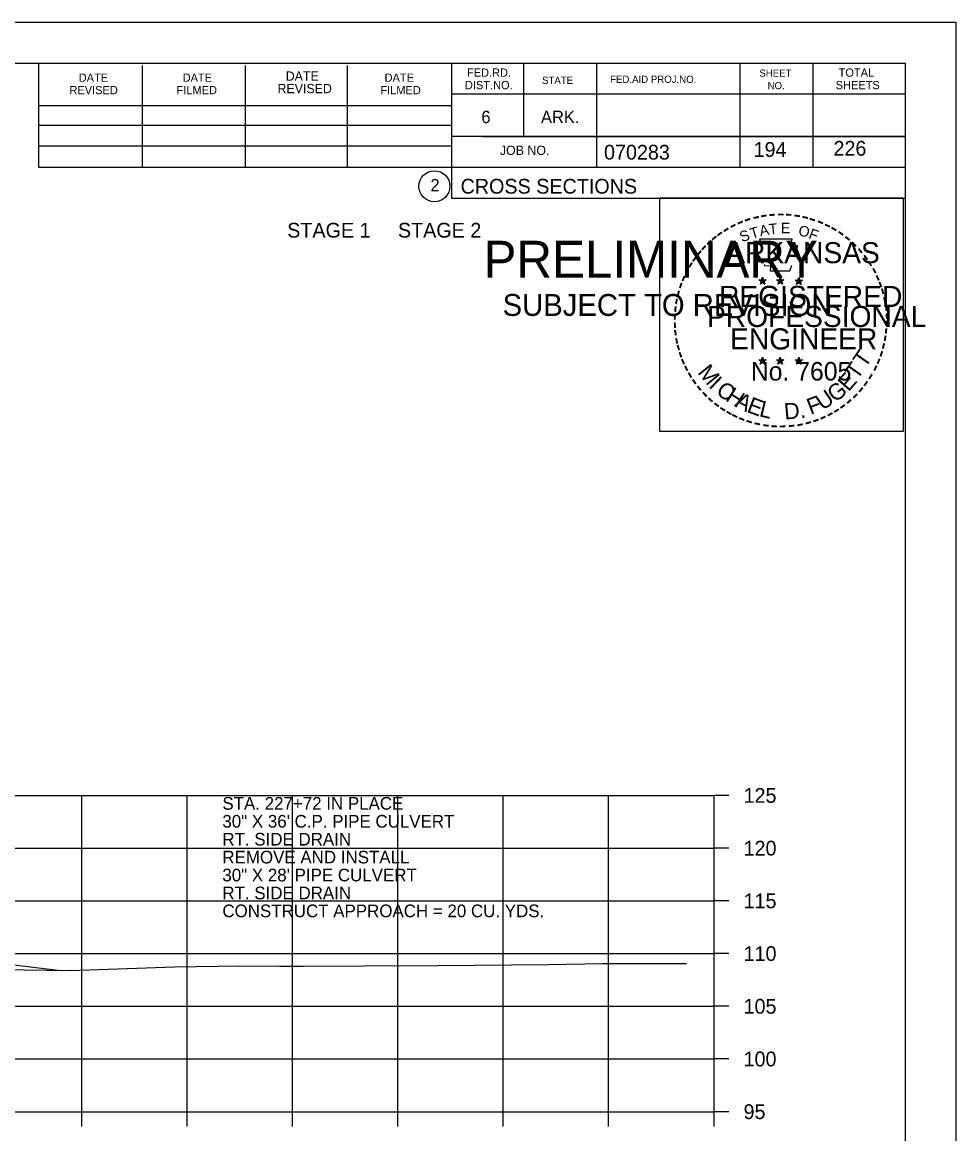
# Model space of a CAD drawing. Extents: x 1175611 to 1176402, y -433344 to -416213.
# Drawn here: x 1175855.3 to 1175943.9, y -423208.8 to -423103.3 of the extents above; entities that cross this region are included whole.
import ezdxf

# ---------------------------------------------------------------- set-up
doc = ezdxf.new("R2010")
doc.units = 0
for name, color, linetype in [('Default', 7, 'Continuous'), ('R_Axis', 7, 'Continuous'), ('R_Axis Annot', 7, 'Continuous'), ('R_Border', 7, 'Continuous'), ('R_Border Notes', 7, 'Continuous'), ('R_Border PE', 7, 'Continuous'), ('R_Border Prem', 7, 'Continuous'), ('R_Drive', 7, 'Continuous'), ('R_Exist Surface', 7, 'Continuous'), ('R_Grid', 7, 'Continuous'), ('R_No Plot', 7, 'Continuous'), ('R_Water Annot', 7, 'Continuous')]:
    doc.layers.add(name, color=color, linetype=linetype)

msp = doc.modelspace()

# ---------------------------------------------------------------- linework, layer by layer
at = {"layer": 'R_Axis'}
for p, q in [((1175920.97, -423206.66), (1175920.97, -423176.66)), ((1175922.37, -423176.66), (1175920.97, -423176.66)), ((1175922.37, -423181.66), (1175920.97, -423181.66)), ((1175922.37, -423186.66), (1175920.97, -423186.66)), ((1175922.37, -423191.66), (1175920.97, -423191.66)), ((1175922.37, -423196.66), (1175920.97, -423196.66)), ((1175922.37, -423201.66), (1175920.97, -423201.66)), ((1175640.97, -423206.66), (1175920.97, -423206.66)), ((1175860.97, -423208.06), (1175860.97, -423206.66)), ((1175870.97, -423208.06), (1175870.97, -423206.66)), ((1175880.97, -423208.06), (1175880.97, -423206.66)), ((1175890.97, -423208.06), (1175890.97, -423206.66)), ((1175900.97, -423208.06), (1175900.97, -423206.66)), ((1175910.97, -423208.06), (1175910.97, -423206.66)), ((1175920.97, -423208.06), (1175920.97, -423206.66)), ((1175922.37, -423206.66), (1175920.97, -423206.66))]:
    msp.add_line(p, q, dxfattribs=at)
at = {"layer": 'R_Border'}
for p, q in [((1175622.97, -423107.2), (1175939.15, -423107.2)), ((1175856.89, -423117.08), (1175856.89, -423107.2)), ((1175866.75, -423117.08), (1175866.75, -423107.4)), ((1175876.51, -423117.08), (1175876.51, -423107.4)), ((1175886.19, -423117.08), (1175886.19, -423107.4)), ((1175896.05, -423107.2), (1175896.05, -423120)), ((1175902.89, -423107.2), (1175902.89, -423114.14)), ((1175909.83, -423107.2), (1175909.83, -423117.08)), ((1175923.41, -423107.2), (1175923.41, -423117.08)), ((1175930.35, -423107.2), (1175930.35, -423117.08)), ((1175939.15, -423312.66), (1175939.15, -423107.2)), ((1175939.15, -423110.14), (1175896.05, -423110.14)), ((1175939.15, -423110.12), (1175939.15, -423110.12)), ((1175856.89, -423111.22), (1175896.05, -423111.22)), ((1175856.89, -423113.08), (1175896.05, -423113.08)), ((1175939.15, -423114.14), (1175896.05, -423114.14)), ((1175899.01, -423114.14), (1175939.15, -423114.14)), ((1175856.89, -423117.08), (1175856.89, -423115.02)), ((1175856.89, -423115.02), (1175896.05, -423115.02)), ((1175939.15, -423117.08), (1175856.89, -423117.08)), ((1175896.05, -423120), (1175939.15, -423120))]:
    msp.add_line(p, q, dxfattribs=at)
msp.add_circle((1175894.44, -423118.87), 1.47, dxfattribs=at)
at = {"layer": 'R_Border PE'}
for p, q in [((1175925.58, -423127.5), (1175925.54, -423127.76)), ((1175925.58, -423127.87), (1175925.58, -423127.5)), ((1175925.58, -423127.5), (1175925.63, -423127.75)), ((1175927.25, -423127.5), (1175927.21, -423127.76)), ((1175927.25, -423127.87), (1175927.25, -423127.5)), ((1175927.25, -423127.5), (1175927.3, -423127.75)), ((1175929.02, -423127.52), (1175928.98, -423127.77)), ((1175929.02, -423127.88), (1175929.02, -423127.52)), ((1175929.02, -423127.52), (1175929.07, -423127.77)), ((1175925.23, -423127.76), (1175925.58, -423127.87)), ((1175925.23, -423127.76), (1175925.49, -423127.8)), ((1175925.23, -423127.76), (1175925.47, -423127.88)), ((1175925.37, -423128.17), (1175925.58, -423127.87)), ((1175925.37, -423128.17), (1175925.49, -423127.92)), ((1175925.37, -423128.17), (1175925.58, -423127.95)), ((1175925.93, -423127.76), (1175925.58, -423127.87)), ((1175925.8, -423128.17), (1175925.58, -423127.87)), ((1175925.8, -423128.17), (1175925.58, -423127.95)), ((1175925.93, -423127.76), (1175925.64, -423127.81)), ((1175925.8, -423128.17), (1175925.66, -423127.87)), ((1175925.93, -423127.76), (1175925.73, -423127.86)), ((1175926.9, -423127.76), (1175927.25, -423127.87)), ((1175926.9, -423127.76), (1175927.16, -423127.8)), ((1175926.9, -423127.76), (1175927.14, -423127.88)), ((1175927.04, -423128.17), (1175927.25, -423127.87)), ((1175927.04, -423128.17), (1175927.16, -423127.92)), ((1175927.04, -423128.17), (1175927.25, -423127.95)), ((1175927.6, -423127.76), (1175927.25, -423127.87)), ((1175927.47, -423128.17), (1175927.25, -423127.87)), ((1175927.47, -423128.17), (1175927.25, -423127.95)), ((1175927.6, -423127.76), (1175927.31, -423127.81)), ((1175927.47, -423128.17), (1175927.33, -423127.87)), ((1175927.6, -423127.76), (1175927.4, -423127.86)), ((1175928.67, -423127.77), (1175929.02, -423127.88)), ((1175928.67, -423127.77), (1175928.92, -423127.81)), ((1175928.67, -423127.77), (1175928.91, -423127.89)), ((1175928.8, -423128.18), (1175929.02, -423127.88)), ((1175928.8, -423128.18), (1175928.93, -423127.93)), ((1175928.8, -423128.18), (1175929.02, -423127.96)), ((1175929.36, -423127.77), (1175929.02, -423127.88)), ((1175929.23, -423128.18), (1175929.02, -423127.88)), ((1175929.23, -423128.18), (1175929.02, -423127.96)), ((1175929.36, -423127.77), (1175929.08, -423127.82)), ((1175929.23, -423128.18), (1175929.09, -423127.89)), ((1175929.36, -423127.77), (1175929.16, -423127.87)), ((1175925.23, -423135.33), (1175925.58, -423135.44)), ((1175925.23, -423135.33), (1175925.48, -423135.38)), ((1175925.23, -423135.33), (1175925.47, -423135.45)), ((1175925.36, -423135.74), (1175925.58, -423135.44)), ((1175925.36, -423135.74), (1175925.49, -423135.49)), ((1175925.36, -423135.74), (1175925.58, -423135.52)), ((1175925.58, -423135.08), (1175925.54, -423135.33)), ((1175925.58, -423135.44), (1175925.58, -423135.08)), ((1175925.58, -423135.08), (1175925.63, -423135.33)), ((1175925.93, -423135.33), (1175925.58, -423135.44)), ((1175925.79, -423135.74), (1175925.58, -423135.44)), ((1175925.79, -423135.74), (1175925.58, -423135.52)), ((1175925.93, -423135.33), (1175925.64, -423135.38)), ((1175925.79, -423135.74), (1175925.66, -423135.45)), ((1175925.93, -423135.33), (1175925.72, -423135.43)), ((1175926.9, -423135.33), (1175927.25, -423135.44)), ((1175926.9, -423135.33), (1175927.15, -423135.38)), ((1175926.9, -423135.33), (1175927.14, -423135.45)), ((1175927.03, -423135.74), (1175927.25, -423135.44)), ((1175927.03, -423135.74), (1175927.16, -423135.49)), ((1175927.03, -423135.74), (1175927.25, -423135.52)), ((1175927.25, -423135.08), (1175927.21, -423135.33)), ((1175927.25, -423135.44), (1175927.25, -423135.08)), ((1175927.25, -423135.08), (1175927.3, -423135.33)), ((1175927.6, -423135.33), (1175927.25, -423135.44)), ((1175927.46, -423135.74), (1175927.25, -423135.44)), ((1175927.46, -423135.74), (1175927.25, -423135.52)), ((1175927.6, -423135.33), (1175927.31, -423135.38)), ((1175927.46, -423135.74), (1175927.32, -423135.45)), ((1175927.6, -423135.33), (1175927.39, -423135.43)), ((1175928.67, -423135.34), (1175929.02, -423135.45)), ((1175928.67, -423135.34), (1175928.92, -423135.39)), ((1175928.67, -423135.34), (1175928.9, -423135.46)), ((1175928.8, -423135.75), (1175929.02, -423135.45)), ((1175928.8, -423135.75), (1175928.93, -423135.5)), ((1175928.8, -423135.75), (1175929.01, -423135.53)), ((1175929.02, -423135.09), (1175928.97, -423135.34)), ((1175929.23, -423135.75), (1175929.01, -423135.53)), ((1175929.02, -423135.45), (1175929.02, -423135.09)), ((1175929.02, -423135.09), (1175929.06, -423135.34)), ((1175929.36, -423135.34), (1175929.02, -423135.45)), ((1175929.23, -423135.75), (1175929.02, -423135.45)), ((1175929.36, -423135.34), (1175929.08, -423135.39)), ((1175929.23, -423135.75), (1175929.09, -423135.46)), ((1175929.36, -423135.34), (1175929.16, -423135.44))]:
    msp.add_line(p, q, dxfattribs=at)
for points in [[(1175925.28, -423123.88), (1175925.54, -423124.71)], [(1175928.79, -423124.8), (1175928.93, -423124.52), (1175928.24, -423124.54), (1175928.39, -423123.88), (1175925.28, -423123.88)], [(1175925.77, -423126.3), (1175925.77, -423126.39), (1175926.33, -423126.41), (1175926.28, -423126.88), (1175928.15, -423126.88), (1175928.35, -423126.35)], [(1175925.58, -423127.5), (1175925.8, -423128.17), (1175925.23, -423127.76), (1175925.93, -423127.76), (1175925.37, -423128.17), (1175925.58, -423127.5)], [(1175927.25, -423127.5), (1175927.47, -423128.17), (1175926.9, -423127.76), (1175927.6, -423127.76), (1175927.04, -423128.17), (1175927.25, -423127.5)], [(1175929.02, -423127.52), (1175929.23, -423128.18), (1175928.67, -423127.77), (1175929.36, -423127.77), (1175928.8, -423128.18), (1175929.02, -423127.52)], [(1175925.58, -423135.08), (1175925.79, -423135.74), (1175925.23, -423135.33), (1175925.93, -423135.33), (1175925.36, -423135.74), (1175925.58, -423135.08)], [(1175927.25, -423135.08), (1175927.46, -423135.74), (1175926.9, -423135.33), (1175927.6, -423135.33), (1175927.03, -423135.74), (1175927.25, -423135.08)], [(1175929.02, -423135.09), (1175929.23, -423135.75), (1175928.67, -423135.34), (1175929.36, -423135.34), (1175928.8, -423135.75), (1175929.02, -423135.09)]]:
    msp.add_lwpolyline(points, dxfattribs=at)
for centre, radius in [((1175925.58, -423127.87), 0.172), ((1175925.58, -423127.87), 0.145), ((1175925.58, -423127.87), 0.116), ((1175925.58, -423127.87), 0.0991), ((1175925.58, -423127.87), 0.0747), ((1175925.58, -423127.87), 0.0495), ((1175925.58, -423127.87), 0.0296), ((1175927.25, -423127.87), 0.172), ((1175927.25, -423127.87), 0.145), ((1175927.25, -423127.87), 0.116), ((1175927.25, -423127.87), 0.0991), ((1175927.25, -423127.87), 0.0747), ((1175927.25, -423127.87), 0.0495), ((1175927.25, -423127.87), 0.0296), ((1175929.02, -423127.88), 0.172), ((1175929.02, -423127.88), 0.145), ((1175929.02, -423127.88), 0.116), ((1175929.02, -423127.88), 0.0991), ((1175929.02, -423127.88), 0.0747), ((1175929.02, -423127.88), 0.0495), ((1175929.02, -423127.88), 0.0296), ((1175925.58, -423135.44), 0.172), ((1175925.58, -423135.44), 0.145), ((1175925.58, -423135.44), 0.116), ((1175925.58, -423135.44), 0.0991), ((1175925.58, -423135.44), 0.0747), ((1175925.58, -423135.44), 0.0495), ((1175925.58, -423135.44), 0.0296), ((1175927.25, -423135.44), 0.172), ((1175927.25, -423135.44), 0.145), ((1175927.25, -423135.44), 0.116), ((1175927.25, -423135.44), 0.0991), ((1175927.25, -423135.44), 0.0747), ((1175927.25, -423135.44), 0.0495), ((1175927.25, -423135.44), 0.0296), ((1175929.01, -423135.45), 0.172), ((1175929.01, -423135.45), 0.145), ((1175929.01, -423135.45), 0.116), ((1175929.01, -423135.45), 0.0991), ((1175929.01, -423135.45), 0.0747), ((1175929.01, -423135.45), 0.0495), ((1175929.01, -423135.45), 0.0296)]:
    msp.add_circle(centre, radius, dxfattribs=at)
at = {"layer": 'R_Drive'}
msp.add_lwpolyline([(1175818.47, -423188.94), (1175823.38, -423188.94), (1175858.72, -423193.24)], dxfattribs=at)
at = {"layer": 'R_Exist Surface'}
msp.add_lwpolyline([(1175853.37, -423193.18), (1175859.87, -423193.28), (1175859.89, -423193.28), (1175859.91, -423193.28), (1175869.78, -423192.92), (1175875.95, -423192.83), (1175879.74, -423192.87), (1175882, -423192.87), (1175887.7, -423192.82), (1175894.77, -423192.79), (1175905.25, -423192.69), (1175910.42, -423192.6), (1175915.4, -423192.59), (1175917.49, -423192.61), (1175918.37, -423192.61)], dxfattribs=at)
at = {"layer": 'R_Grid'}
for p, q in [((1175640.97, -423176.66), (1175920.97, -423176.66)), ((1175860.97, -423206.66), (1175860.97, -423176.66)), ((1175870.97, -423206.66), (1175870.97, -423176.66)), ((1175880.97, -423206.66), (1175880.97, -423176.66)), ((1175890.97, -423206.66), (1175890.97, -423176.66)), ((1175900.97, -423206.66), (1175900.97, -423176.66)), ((1175910.97, -423206.66), (1175910.97, -423176.66)), ((1175920.97, -423206.66), (1175920.97, -423176.66)), ((1175640.97, -423181.66), (1175920.97, -423181.66)), ((1175640.97, -423186.66), (1175920.97, -423186.66)), ((1175640.97, -423191.66), (1175920.97, -423191.66)), ((1175640.97, -423196.66), (1175920.97, -423196.66)), ((1175640.97, -423201.66), (1175920.97, -423201.66)), ((1175640.97, -423206.66), (1175920.97, -423206.66))]:
    msp.add_line(p, q, dxfattribs=at)
at = {"layer": 'R_No Plot'}
msp.add_line((1175610.57, -423103.31), (1175943.91, -423103.31), dxfattribs=at)
for points in [[(1175610.57, -423103.31), (1175943.91, -423103.31), (1175943.91, -423316.65), (1175610.57, -423316.65)], [(1175915.82, -423119.97), (1175938.92, -423119.97), (1175938.92, -423142.12), (1175915.82, -423142.12)]]:
    msp.add_lwpolyline(points, close=True, dxfattribs=at)

# ---------------------------------------------------------------- texts
at = {"layer": 'Default'}
msp.add_text('STAGE 1     STAGE 2', height=1.4, dxfattribs=at).set_placement((1175880.47, -423123.74))
at = {"layer": 'R_Axis Annot'}
for s, p in [('125', (1175923.77, -423177.36)), ('120', (1175923.77, -423182.36)), ('115', (1175923.77, -423187.36)), ('110', (1175923.77, -423192.36)), ('105', (1175923.77, -423197.36)), ('100', (1175923.77, -423202.36)), ('95', (1175923.77, -423207.36))]:
    msp.add_text(s, height=1.4, dxfattribs=at).set_placement(p)
at = {"layer": 'R_Border'}
for s, height, p in [('DATE', 0.782, (1175860.69, -423108.96)), ('DATE', 0.782, (1175870.55, -423108.96)), ('DATE', 0.879, (1175880.33, -423108.86)), ('DATE', 0.782, (1175889.71, -423108.96)), ('FED.RD.', 0.782, (1175897.53, -423108.48)), ('STATE', 0.684, (1175904.65, -423109.16)), ('FED.AID PROJ.NO.', 0.684, (1175911.11, -423109.06)), ('SHEET', 0.684, (1175925.27, -423108.48)), ('TOTAL', 0.782, (1175932.79, -423108.48)), ('REVISED', 0.782, (1175859.81, -423110.14)), ('FILMED', 0.782, (1175869.97, -423110.14)), ('REVISED', 0.879, (1175879.55, -423110.04)), ('FILMED', 0.782, (1175889.31, -423110.14)), ('DIST.NO.', 0.782, (1175897.33, -423109.66)), ('NO.', 0.684, (1175926.05, -423109.66)), ('SHEETS', 0.782, (1175932.51, -423109.66)), ('6', 1.17, (1175898.89, -423112.88)), ('ARK.', 1.172, (1175904.55, -423112.88)), ('070283', 1.4, (1175910.53, -423116.34)), ('JOB NO.', 0.879, (1175900.65, -423115.9)), ('CROSS SECTIONS', 1.4, (1175896.92, -423119.57)), ('2', 1.17, (1175894.06, -423119.35))]:
    msp.add_text(s, height=height, rotation=360, dxfattribs=at).set_placement(p)
at = {"layer": 'R_Border Notes'}
for s, p in [('194', (1175924.72, -423116.08)), ('226', (1175932.3, -423115.97))]:
    msp.add_text(s, height=1.4, dxfattribs=at).set_placement(p)
at = {"layer": 'R_Border PE'}
for s, height, rotation, p in [('-', 1.6, 24.3072, (1175923.39, -423123.02)), ('-', 1.6, 19.1761, (1175924.02, -423122.75)), ('-', 1.6, 13.6301, (1175924.77, -423122.51)), ('-', 1.6, 10.2193, (1175925.45, -423122.35)), ('-', 1.6, 5.8968, (1175926.18, -423122.24)), ('-', 1.6, 0.1862, (1175926.95, -423122.17)), ('E', 1, 0.8323, (1175927.32, -423123.34)), ('-', 1.6, 357.743, (1175927.67, -423122.18)), ('-', 1.6, 352.1617, (1175928.42, -423122.24)), ('-', 1.6, 347.2049, (1175929.14, -423122.35)), ('-', 1.6, 342.3362, (1175929.77, -423122.51)), ('-', 1.6, 337.8551, (1175930.51, -423122.73)), ('-', 1.6, 36.2317, (1175921.58, -423124.1)), ('-', 1.6, 34.0636, (1175922.16, -423123.71)), ('-', 1.6, 28.7918, (1175922.76, -423123.34)), ('S', 1, 21.594, (1175923.63, -423124.2)), ('T', 1, 16.4036, (1175924.54, -423123.87)), ('A', 1, 11.2132, (1175925.37, -423123.62)), ('T', 1, 6.0228, (1175926.22, -423123.45)), ('O', 1, 350.4515, (1175928.93, -423123.55)), ('F', 1, 340.0707, (1175929.88, -423123.78)), ('-', 1.6, 334.1211, (1175931.14, -423123)), ('-', 1.6, 329.6409, (1175931.72, -423123.28)), ('-', 1.6, 325.8627, (1175932.36, -423123.64)), ('-', 1.6, 48.423, (1175920.22, -423125.38)), ('-', 1.6, 42.9622, (1175920.67, -423124.9)), ('-', 1.6, 38.9507, (1175921.1, -423124.48)), ('ARKANSAS', 2, 360, (1175922.13, -423126.17)), ('-', 1.6, 320.5297, (1175932.97, -423124.07)), ('-', 1.6, 315.5786, (1175933.57, -423124.56)), ('-', 1.6, 54.2325, (1175919.41, -423126.43)), ('-', 1.6, 50.6142, (1175919.82, -423125.86)), ('-', 1.6, 309.8797, (1175934.14, -423125.11)), ('-', 1.6, 306.6522, (1175934.66, -423125.71)), ('-', 1.6, 58.0706, (1175919.08, -423126.96)), ('-', 1.4, 303.6753, (1175935.15, -423126.28)), ('-', 1.6, 67.7743, (1175918.51, -423128.18)), ('-', 1.6, 62.8713, (1175918.77, -423127.57)), ('-', 1.6, 299.6684, (1175935.47, -423126.88)), ('-', 1.6, 294.6628, (1175935.79, -423127.5)), ('-', 1.6, 72.3945, (1175918.29, -423128.81)), ('REGISTERED', 2, 360, (1175921.45, -423130.32)), ('DWB', 0.01, 360, (1175925.57, -423127.87)), ('DWB', 0.01, 360, (1175927.24, -423127.87)), ('DWB', 0.01, 360, (1175929, -423127.89)), ('-', 1.6, 290.5728, (1175936.05, -423128.07)), ('-', 1.6, 285.1233, (1175936.28, -423128.65)), ('-', 1.6, 81.2013, (1175917.96, -423130.24)), ('-', 1.6, 75.461, (1175918.09, -423129.53)), ('-', 1.6, 280.5493, (1175936.48, -423129.4)), ('-', 1.6, 85.1863, (1175917.89, -423130.93)), ('PROFESSIONAL', 2, 360, (1175920.3, -423132.22)), ('-', 1.6, 276.5962, (1175936.65, -423130.16)), ('-', 1.6, 94.1959, (1175917.9, -423132.36)), ('-', 1.6, 89.0622, (1175917.86, -423131.63)), ('-', 1.6, 274.3301, (1175936.71, -423130.89)), ('-', 1.6, 269.9407, (1175936.74, -423131.52)), ('-', 1.6, 98.9479, (1175917.97, -423133.02)), ('ENGINEER', 2, 360, (1175922.49, -423134.35)), ('-', 1.6, 263.5172, (1175936.72, -423132.18)), ('-', 1.6, 101.7149, (1175918.1, -423133.76)), ('-', 1.6, 105.4578, (1175918.27, -423134.35)), ('-', 1.6, 255.7626, (1175936.54, -423133.52)), ('-', 1.6, 260.9953, (1175936.65, -423132.84)), ('-', 1.6, 109.0874, (1175918.48, -423134.98)), ('T', 1.54, 55.055, (1175935.3, -423136.18)), ('-', 1.6, 252.8681, (1175936.36, -423134.24)), ('-', 1.6, 114.0643, (1175918.73, -423135.58)), ('-', 1.6, 115.7289, (1175919.04, -423136.2)), ('M', 1.54, 308.9175, (1175919.35, -423136.55)), ('No. 7605', 1.757, 360, (1175924.46, -423137.3)), ('DWB', 0.01, 360, (1175925.56, -423135.45)), ('DWB', 0.01, 360, (1175927.23, -423135.45)), ('DWB', 0.01, 360, (1175929, -423135.46)), ('T', 1.54, 55.055, (1175934.57, -423137.3)), ('-', 1.6, 244.6197, (1175935.87, -423135.54)), ('-', 1.6, 247.8887, (1175936.14, -423134.91)), ('-', 1.6, 120.4471, (1175919.4, -423136.78)), ('I', 1.54, 316.4636, (1175920.39, -423137.87)), ('E', 1.54, 48.7313, (1175933.72, -423138.42)), ('-', 1.6, 239.0712, (1175935.48, -423136.29)), ('-', 1.6, 125.8934, (1175919.8, -423137.34)), ('-', 1.6, 130.7181, (1175920.26, -423137.89)), ('C', 1.54, 324.0197, (1175921.06, -423138.49)), ('H', 1.54, 327.5342, (1175921.97, -423139.15)), ('U', 1.54, 34.4052, (1175931.27, -423140.18)), ('G', 1.54, 38.2173, (1175932.47, -423139.44)), ('-', 1.6, 231.2538, (1175934.65, -423137.51)), ('-', 1.6, 233.8452, (1175935.08, -423136.94)), ('-', 1.6, 134.2238, (1175920.78, -423138.44)), ('-', 1.6, 138.9338, (1175921.3, -423138.9)), ('A', 1.54, 332.5513, (1175922.83, -423139.69)), ('E', 1.54, 339.2068, (1175923.99, -423140.25)), ('L', 1.54, 346.2929, (1175925.18, -423140.67)), ('F', 1.54, 20.8202, (1175930.13, -423140.57)), ('-', 1.6, 221.0851, (1175933.65, -423138.58)), ('-', 1.6, 225.7653, (1175934.17, -423138.07)), ('-', 1.6, 144.6463, (1175921.86, -423139.31)), ('-', 1.6, 148.0898, (1175922.42, -423139.68)), ('-', 1.6, 151.5704, (1175923, -423140.01)), ('D.', 1.54, 5.2602, (1175927.68, -423141.01)), ('-', 1.6, 212.2491, (1175932.56, -423139.44)), ('-', 1.6, 215.7363, (1175933.1, -423139.05)), ('-', 1.6, 154.6002, (1175923.52, -423140.25)), ('-', 1.6, 158.5612, (1175924.15, -423140.51)), ('-', 1.6, 162.7983, (1175924.83, -423140.72)), ('-', 1.6, 167.5555, (1175925.55, -423140.88)), ('-', 1.6, 195.4743, (1175930.09, -423140.62)), ('-', 1.6, 200.7184, (1175930.76, -423140.38)), ('-', 1.6, 204.2516, (1175931.38, -423140.11)), ('-', 1.6, 207.3568, (1175932.01, -423139.79)), ('-', 1.6, 173.1155, (1175926.32, -423140.99)), ('-', 1.6, 176.5183, (1175927.07, -423141.05)), ('-', 1.6, 181.5918, (1175927.81, -423141.03)), ('-', 1.6, 185.8167, (1175928.62, -423140.95)), ('-', 1.6, 191.2858, (1175929.36, -423140.82))]:
    msp.add_text(s, height=height, rotation=rotation, dxfattribs=at).set_placement(p)
at = {"layer": 'R_Border Prem'}
for s, height, p in [('PRELIMINARY', 3.5, (1175899.1, -423127.54)), ('DWB', 0.01, (1175899.85, -423125.69)), ('SUBJECT TO REVISION', 2.0751, (1175900.91, -423131.17))]:
    msp.add_text(s, height=height, rotation=360, dxfattribs=at).set_placement(p)
at = {"layer": 'R_Water Annot'}
for s, p in [('STA. 227+72 IN PLACE', (1175874.32, -423178.01)), ('30" X 36\' C.P. PIPE CULVERT', (1175874.32, -423179.71)), ('RT. SIDE DRAIN', (1175874.32, -423181.41)), ('REMOVE AND INSTALL', (1175874.32, -423183.11)), ('30" X 28\' PIPE CULVERT', (1175874.32, -423184.81)), ('RT. SIDE DRAIN ', (1175874.32, -423186.51)), ('CONSTRUCT APPROACH = 20 CU. YDS.', (1175874.32, -423188.21))]:
    msp.add_text(s, height=1.2, dxfattribs=at).set_placement(p)

doc.saveas('drawing.dxf')
